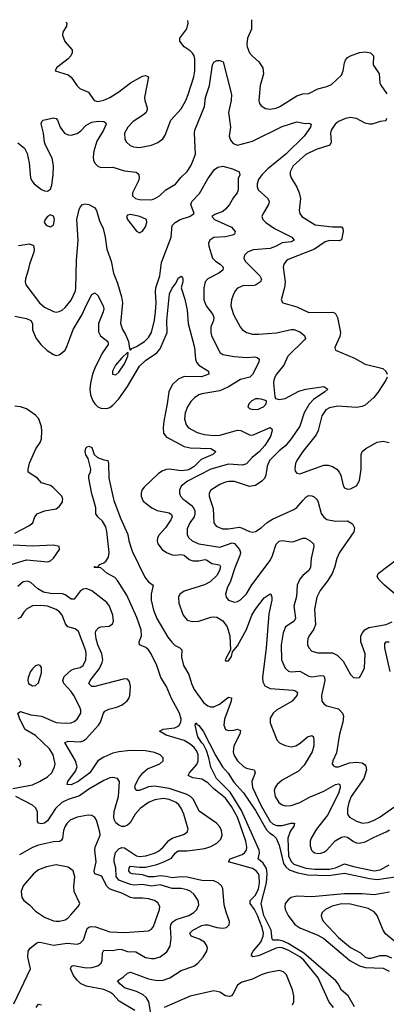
# Model space of a CAD drawing. Header units: inches. Extents: x 1771504 to 1971212, y 471788 to 643615.
# Tile 473 of 587: x 1863223 to 1865692, y 636612 to 643233. Entities that reach past the tile are written whole.
import ezdxf

# ---------------------------------------------------------------- set-up
doc = ezdxf.new("R2010")
doc.units = ezdxf.units.IN
doc.header["$MEASUREMENT"] = 0
doc.layers.add('B8663', color=7, linetype='Continuous')
doc.layers.add('B8664', color=7, linetype='Continuous')

msp = doc.modelspace()

# ---------------------------------------------------------------- linework, layer by layer
at = {"layer": 'B8663', "color": 5}
for points, elevation in [([(1863190, 639779.8), (1863285.1, 639830), (1863312.9, 639850), (1863325.7, 639890), (1863340.4, 639910), (1863390, 639930.2), (1863470, 639945.2), (1863490, 639959.5), (1863510.9, 639990), (1863512, 640000)], 320), ([(1865337, 636590), (1865306.2, 636626.2), (1865233.6, 636790), (1865136.2, 636910), (1865110, 636931.4), (1865030, 636975.6), (1864990, 636991.4), (1864970, 636993.8), (1864949.1, 636990.9), (1864830, 636938.9), (1864792.1, 636932.1), (1864782.9, 636942.9), (1864782.9, 636950), (1864796, 636970), (1864847.4, 637030), (1864861.9, 637070), (1864863.7, 637090), (1864856.2, 637130), (1864825.4, 637210), (1864804.5, 637250), (1864774.3, 637290), (1864775.5, 637310), (1864810, 637345.5), (1864831.3, 637388.8), (1864838, 637430), (1864835.3, 637475.3), (1864830.4, 637490.4), (1864815.2, 637510), (1864790, 637526.1), (1864629.7, 637570), (1864641.1, 637590), (1864720.8, 637619.2), (1864737.1, 637630), (1864750.3, 637650), (1864752.7, 637670), (1864744.7, 637710), (1864690.4, 637870), (1864650, 637943), (1864610, 637997.9), (1864530, 638061.9), (1864490, 638101.7), (1864450, 638126.4), (1864390, 638136.4), (1864358, 638150), (1864366.4, 638170), (1864415.2, 638224.8), (1864425.4, 638250), (1864425.5, 638290), (1864415.4, 638315.4), (1864398.6, 638338.6), (1864370, 638362.8), (1864330, 638386.1), (1864210, 638422.7), (1864165.6, 638450), (1864190, 638462.5), (1864267.9, 638472), (1864294.3, 638485.7), (1864308.1, 638510), (1864309.6, 638530), (1864298.4, 638570), (1864244.6, 638670), (1864210.7, 638750.7), (1864173.2, 638810), (1864145.8, 638890), (1864108.5, 638968.5), (1864090, 638996.7), (1864072.4, 639012.4), (1864029.8, 639030), (1864027.5, 639050), (1864042.7, 639090), (1864040.6, 639130), (1864012.8, 639212.8), (1863944.2, 639364.2), (1863882.8, 639462.8), (1863863.5, 639483.5), (1863810, 639511.2), (1863770, 639546.6), (1863724, 639550), (1863730, 639556), (1863750, 639551.3), (1863764, 639570), (1863790, 639581.3), (1863805.6, 639594.4), (1863820.6, 639619.4), (1863825, 639650), (1863810.8, 639790.8), (1863803.5, 639823.5), (1863781, 639861), (1863749.7, 639890), (1863735.4, 639910), (1863735.3, 639950), (1863722, 640000)], 280), ([(1863858.3, 640000), (1863901.9, 639881.9), (1863951.7, 639771.7), (1863958.3, 639730), (1863980.1, 639660.1), (1864065.2, 639485.2), (1864090, 639453.8), (1864122.6, 639430), (1864107.6, 639370), (1864108.3, 639330), (1864123.5, 639263.5), (1864145.8, 639205.8), (1864221.2, 639081.2), (1864246.7, 639046.7), (1864270, 639025.2), (1864302.4, 639010), (1864315.9, 638995.9), (1864312.1, 638947.9), (1864327.2, 638890), (1864362.5, 638830), (1864379.8, 638770), (1864397.9, 638730), (1864461.9, 638641.9), (1864490, 638619.9), (1864510, 638613.8), (1864530, 638613.8), (1864568.9, 638631.1), (1864630, 638678.9), (1864650, 638673), (1864647.9, 638650), (1864602.2, 638530), (1864597, 638490), (1864610, 638460.8), (1864630, 638453.4), (1864664.2, 638455.8), (1864690, 638463.6), (1864710, 638454), (1864704.3, 638430), (1864664.8, 638350), (1864659.5, 638310), (1864664.6, 638290), (1864689.4, 638249.4), (1864730, 638210.6), (1864750, 638200.9), (1864800.3, 638190), (1864805, 638185), (1864807.5, 638170), (1864785.7, 638110), (1864790.1, 638070), (1864847.9, 637947.9), (1864910, 637842.9), (1864930, 637824.1), (1864954.9, 637814.9), (1864990, 637815.7), (1865050.1, 637830.1), (1865072.3, 637830), (1865068.9, 637810), (1865045.1, 637774.9), (1865028.3, 637730), (1865034.1, 637610), (1865050, 637572.8), (1865070, 637555.9), (1865150, 637527.2), (1865210, 637520.3), (1865310, 637521.7), (1865349, 637531), (1865410, 637556.9), (1865470, 637539), (1865610, 637511.1), (1865650, 637517.2), (1865710.7, 637549.3)], 280), ([(1864053.3, 640000), (1864055.3, 639995.3), (1864112.8, 639950), (1864150, 639932.2), (1864230, 639916.6), (1864245.7, 639905.7), (1864250.9, 639890), (1864240.5, 639870), (1864204.3, 639815.7), (1864161.9, 639770), (1864150.2, 639750), (1864147.8, 639730), (1864152.7, 639710), (1864182, 639670), (1864211.7, 639650), (1864250, 639634), (1864270, 639631.8), (1864310, 639636.6), (1864330, 639632.2), (1864364.6, 639604.6), (1864390, 639594.1), (1864430, 639594.9), (1864470, 639604.1), (1864480.9, 639600.9), (1864517.3, 639577.3), (1864568.2, 639568.2), (1864574.5, 639554.5), (1864567.8, 639530), (1864550, 639497), (1864505.9, 639454.1), (1864467.1, 639432.9), (1864330, 639391.7), (1864302.3, 639370), (1864292.6, 639350), (1864294, 639310), (1864324.4, 639230), (1864350, 639196.5), (1864386.2, 639186.2), (1864430, 639188.3), (1864510, 639215.9), (1864530, 639218.2), (1864550, 639215.1), (1864590.1, 639190.1), (1864619.4, 639150), (1864639.1, 639090), (1864643.5, 638996.5), (1864606.8, 638930), (1864610, 638922), (1864630, 638922.8), (1864650, 638952), (1864656.5, 638983.5), (1864690, 639023), (1864750, 639132.7), (1864786, 639230), (1864810, 639270.2), (1864870, 639344.9), (1864910, 639373.4), (1864914, 639370), (1864921.3, 639350), (1864920.8, 639330), (1864901.4, 639238.6), (1864883, 639010), (1864858.8, 638810), (1864860.9, 638780.9), (1864874.7, 638754.7), (1864910, 638737.2), (1865065.4, 638725.5), (1865080.9, 638720.9), (1865093.6, 638710), (1865088.4, 638690), (1865057.5, 638650), (1864953.2, 638590), (1864928.7, 638570), (1864910, 638537), (1864910, 638505.5), (1864953.6, 638390), (1864973.4, 638370), (1865010, 638353.1), (1865050, 638343.6), (1865081.3, 638350), (1865111.9, 638368.1), (1865160.4, 638410), (1865190, 638420.9), (1865200.9, 638410), (1865204.6, 638384.6), (1865203.3, 638350), (1865192.7, 638310), (1865139.3, 638220.7), (1865099.9, 638180.1), (1864990, 638118.8), (1864956.3, 638090), (1864943, 638070), (1864937.4, 638050), (1864944.2, 638010), (1864967.3, 637970), (1864990, 637954.1), (1865010, 637947.2), (1865050, 637949.3), (1865108.9, 637970), (1865174.4, 638005.6), (1865270, 638046.6), (1865350, 638090.1), (1865370, 638094.1), (1865379, 638090), (1865380.6, 638070), (1865368.9, 638030), (1865294.9, 637885.1), (1865220.7, 637790), (1865184.5, 637730), (1865177.9, 637710), (1865178, 637678), (1865187.2, 637650), (1865198.8, 637638.8), (1865210, 637630.2), (1865230, 637627.1), (1865250, 637628.1), (1865270, 637635.7), (1865292, 637650), (1865348, 637712), (1865390, 637736.9), (1865410, 637740.3), (1865430, 637736.4), (1865470, 637706.5), (1865490, 637697.9), (1865510, 637696.1), (1865550, 637704.3), (1865610, 637737.3), (1865690, 637772.1), (1865713.3, 637786.7)], 320), ([(1864337.9, 640000), (1864378.5, 639970), (1864394, 639950), (1864402.5, 639930), (1864403.5, 639910), (1864397.1, 639890), (1864368.4, 639850), (1864350.2, 639810), (1864350.2, 639770.2), (1864362.3, 639750), (1864384.9, 639730), (1864428.3, 639708.4), (1864570, 639687.1), (1864654.6, 639714.6), (1864670, 639711.7), (1864703.8, 639670), (1864709, 639650), (1864705.8, 639630), (1864671.9, 639548.1), (1864642.7, 639457.3), (1864619.4, 639410), (1864609.2, 639370), (1864613.4, 639350), (1864630, 639330.4), (1864670, 639316), (1864690, 639320.3), (1864710, 639331.7), (1864750, 639373.7), (1864786.7, 639433.3), (1864910, 639595.8), (1864926.4, 639630), (1864950, 639706.4), (1864970, 639727.4), (1864990, 639730.3), (1865050, 639722), (1865070, 639724.7), (1865130, 639747.6), (1865146.4, 639746.4), (1865179.3, 639730), (1865200.3, 639710), (1865203.6, 639690), (1865185, 639610), (1865181.2, 639550), (1865169, 639530), (1865130, 639496.4), (1865110, 639471), (1865091.9, 639430), (1865086.2, 639353.8), (1865068.4, 639290), (1865079.3, 639210), (1865070.1, 639189.9), (1865013.2, 639150), (1864996.4, 639110), (1864983.4, 639030), (1864986.9, 638930), (1865010, 638872.2), (1865032.1, 638852), (1865050, 638847.6), (1865110, 638851.8), (1865170, 638819), (1865190, 638815.3), (1865250, 638824.3), (1865270, 638820.3), (1865276, 638810), (1865278.4, 638790), (1865254.9, 638690), (1865257.6, 638650), (1865272.7, 638630), (1865290, 638618.9), (1865370, 638599.2), (1865396.2, 638570), (1865402.9, 638550), (1865399.7, 638510), (1865376.5, 638430), (1865355.5, 638304.5), (1865330.4, 638250), (1865328, 638230), (1865335.5, 638215.5), (1865350, 638208.5), (1865370, 638210.4), (1865442.7, 638237.3), (1865490, 638241.4), (1865530, 638235.2), (1865545.3, 638225.3), (1865553.5, 638213.5), (1865557.4, 638190), (1865539.5, 638130), (1865455.3, 638010), (1865438.5, 637970), (1865429.4, 637929.4), (1865431, 637891), (1865442.6, 637870), (1865490, 637843.8), (1865531, 637831), (1865570, 637836.1), (1865610, 637851.5), (1865650, 637873), (1865742.7, 637937.3)], 340), ([(1864508.1, 640000), (1864525.6, 639945.6), (1864530.2, 639850), (1864546.7, 639826.7), (1864589.6, 639809.6), (1864629.6, 639809.6), (1864699.9, 639819.9), (1864716.8, 639816.8), (1864770, 639791), (1864790, 639787.1), (1864810, 639792), (1864850, 639816.3), (1864890, 639851.8), (1864925, 639875), (1865070, 639939.2), (1865090, 639953.8), (1865130.5, 640000)], 360), ([(1865227.5, 640000), (1865232.8, 639990), (1865253, 639913), (1865270, 639888), (1865290, 639873), (1865350, 639861.4), (1865430, 639864), (1865464.1, 639844.1), (1865476.4, 639816.4), (1865472.1, 639790), (1865376.5, 639650), (1865358, 639610), (1865342.3, 639550), (1865326.3, 639510), (1865298, 639462), (1865245.7, 639394.3), (1865223, 639350), (1865207.6, 639270), (1865214.1, 639165.9), (1865204.3, 639135.7), (1865172.2, 639090), (1865163.2, 639070), (1865160.7, 639050), (1865162, 639030), (1865170.2, 639010.2), (1865190, 638987.5), (1865230, 638975.2), (1865330, 638976.6), (1865361.3, 638961.3), (1865400.3, 638920.3), (1865450, 638830.6), (1865470, 638810.7), (1865492.3, 638807.7), (1865510, 638811), (1865530, 638841), (1865543.9, 638876.1), (1865548.5, 638970), (1865519.1, 639050), (1865521, 639090), (1865530.6, 639110), (1865547.9, 639130), (1865574.7, 639145.3), (1865690, 639167.6), (1865730, 639183.8)], 360), ([(1863029.3, 639530), (1863270, 639601.9), (1863412.2, 639587.8), (1863430, 639595), (1863450, 639613.4), (1863492.4, 639670), (1863489.4, 639690), (1863450, 639700.3), (1863310, 639694.3), (1863180.3, 639700.3)], 320), ([(1865750.4, 639370.4), (1865679.8, 639430), (1865641, 639470), (1865629.8, 639490), (1865636.4, 639510), (1865849.7, 639670)], 360), ([(1864110, 636523.5), (1864091.7, 636630), (1864076.8, 636656.8), (1864055.1, 636675.1), (1864010, 636698.4), (1863930, 636722.8), (1863896.8, 636750), (1863881.3, 636770), (1863922.5, 636797.5), (1863950, 636822.3), (1863970, 636829.2), (1864090, 636784.7), (1864150, 636772.9), (1864190, 636774.6), (1864234, 636790), (1864310, 636839), (1864396.1, 636870), (1864423.7, 636890), (1864459.6, 636930), (1864483.2, 636970), (1864486.8, 636990), (1864481.8, 637010), (1864467.7, 637030), (1864434.7, 637050), (1864378.3, 637070), (1864369.7, 637090), (1864388.7, 637110), (1864450, 637142.8), (1864470, 637147.9), (1864490, 637147.8), (1864550, 637128.6), (1864590, 637124.3), (1864615.6, 637130), (1864633.6, 637146.4), (1864636.8, 637170), (1864612.9, 637232.9), (1864601, 637281), (1864590.6, 637390.6), (1864582.7, 637410), (1864559.7, 637430), (1864530, 637442), (1864450, 637444.8), (1864350, 637468.2), (1864309.9, 637469.9), (1864250, 637462.2), (1864210, 637473), (1864170, 637476.8), (1864128.7, 637468.7), (1864090, 637469.4), (1864050, 637483.8), (1863980.5, 637490), (1863970, 637494.8), (1863957.9, 637510), (1863960.5, 637530), (1863970, 637541.8), (1864030, 637534.4), (1864070, 637535.8), (1864146.6, 637553.4), (1864193.8, 637570), (1864244.3, 637595.7), (1864271, 637629), (1864290, 637644.7), (1864350, 637643.8), (1864470, 637661), (1864510, 637673.1), (1864550, 637695.8), (1864576.6, 637723.4), (1864586.1, 637750), (1864581.5, 637781.5), (1864570, 637805.3), (1864547.9, 637830), (1864432.2, 637912.2), (1864394.6, 637990), (1864372.7, 638010), (1864344.6, 638024.6), (1864230, 638063.3), (1864130, 638080.3), (1864090, 638074.6), (1864030, 638050.5), (1864007.3, 638050), (1863999.1, 638070), (1864002.9, 638090), (1864026.2, 638133.8), (1864051.6, 638168.4), (1864084.4, 638195.6), (1864166.3, 638230), (1864188.3, 638250), (1864188.4, 638270), (1864170, 638289.7), (1864130, 638306.1), (1864070, 638316.7), (1863970, 638318.9), (1863890, 638311.2), (1863850, 638301.1), (1863790, 638274.9), (1863750, 638250.4), (1863695.3, 638170), (1863617.1, 638110), (1863570, 638088.7), (1863542.9, 638090), (1863548, 638110), (1863599.9, 638180.1), (1863609.9, 638210), (1863600.2, 638250), (1863527.7, 638372.3), (1863550, 638382.4), (1863630, 638378.1), (1863650, 638384.5), (1863670, 638398), (1863754, 638490), (1863766.4, 638510), (1863787.2, 638570), (1863797.4, 638582.6), (1863822.6, 638597.4), (1863878, 638610), (1863913, 638627), (1863946.8, 638653.2), (1863958.9, 638670), (1863965.7, 638690), (1863969.8, 638750), (1863962.4, 638782.4), (1863950, 638799.7), (1863930, 638801.5), (1863730, 638748.6), (1863709.6, 638750), (1863688.7, 638770), (1863697.7, 638790), (1863760.6, 638870), (1863779.2, 638910), (1863782.9, 638930), (1863777.1, 638970), (1863749.9, 639029.9), (1863737.4, 639070), (1863733, 639107), (1863736.8, 639123.2), (1863754.8, 639145.2), (1863770, 639150.7), (1863824.8, 639155.2), (1863848.3, 639170), (1863855.9, 639190), (1863851.3, 639230), (1863829.1, 639290), (1863810, 639315.4), (1863710, 639392.2), (1863670, 639408.2), (1863650, 639405), (1863630.1, 639389.9), (1863590, 639336.5), (1863570, 639336.2), (1863530, 639365.9), (1863512.3, 639372.3), (1863430, 639374.7), (1863384.4, 639384.4), (1863345.9, 639405.9), (1863299.2, 639450), (1863277.1, 639457.1), (1863246.9, 639453.1), (1863210, 639422.3)], 320), ([(1863177.3, 638062.7), (1863310, 638089), (1863357.7, 638110), (1863410, 638141.4), (1863438.9, 638170), (1863457.4, 638210), (1863461.2, 638230), (1863448.2, 638290), (1863425, 638330), (1863330, 638419.5), (1863260.5, 638460.5), (1863224.6, 638530), (1863210, 638570.8), (1863230, 638580.9), (1863298.9, 638558.9), (1863370, 638549.5), (1863470, 638507.2), (1863530, 638502.5), (1863570, 638506), (1863590, 638514.9), (1863610, 638530.3), (1863635.3, 638570), (1863635.6, 638590), (1863628.7, 638610), (1863587, 638690), (1863570, 638716.5), (1863519.9, 638770), (1863513.6, 638790), (1863524, 638816), (1863570, 638858.8), (1863590, 638869.4), (1863630, 638877.5), (1863650, 638890.3), (1863668.2, 638930), (1863671.1, 638968.9), (1863667.8, 638990), (1863618.9, 639118.9), (1863597.2, 639137.2), (1863548.4, 639150), (1863531.7, 639171.6), (1863508.8, 639228.8), (1863490.8, 639250.8), (1863470, 639266.3), (1863410, 639290.5), (1863364.7, 639295.3), (1863310, 639291.4), (1863270, 639269.8), (1863251.2, 639250), (1863230, 639214.3), (1863210, 639204.5)], 340), ([(1865716.5, 638850), (1865681.9, 639010), (1865682, 639038), (1865690.8, 639049.2), (1865710, 639049.4)], 340), ([(1865476.4, 636596.4), (1865434.5, 636670), (1865390, 636708.3), (1865368.4, 636750), (1865352.7, 636770), (1865135.3, 636955.3), (1865030, 637020.5), (1864996.6, 637036.6), (1864970, 637044.2), (1864930, 637044.7), (1864922.1, 637050), (1864916.1, 637110), (1864867.7, 637210), (1864848.3, 637290), (1864885.2, 637430), (1864889.6, 637490), (1864884.8, 637524.8), (1864862.5, 637562.5), (1864828.9, 637590), (1864836.8, 637630), (1864835.4, 637650), (1864716.6, 637916.6), (1864639.3, 638039.3), (1864548.7, 638130), (1864510, 638207.3), (1864496.8, 638270), (1864480.4, 638320.3), (1864460.2, 638360.2), (1864448.7, 638370), (1864422.2, 638410), (1864405.7, 638490), (1864410, 638506), (1864415.3, 638495.3), (1864430, 638488), (1864459.6, 638450), (1864543.4, 638283.4), (1864589.2, 638209.2), (1864626.5, 638166.5), (1864665.2, 638105.2), (1864730, 638034.7), (1864810, 637915), (1864885.9, 637785.9), (1864905.3, 637765.3), (1864930.2, 637750), (1864950.5, 637730.5), (1864970, 637683.7), (1865000.3, 637560.3), (1865016, 637536), (1865037.3, 637517.3), (1865096.6, 637496.6), (1865163.4, 637483.4), (1865301.8, 637478.2), (1865410, 637494.2), (1865577.9, 637457.9), (1865630, 637451.5), (1865750.6, 637470.6)], 260), ([(1863221.6, 638210), (1863231.6, 638230), (1863227, 638250), (1863210, 638265.1)], 360), ([(1863998.4, 636570), (1863893.4, 636633.4), (1863850, 636679.9), (1863830, 636694.9), (1863790, 636711.1), (1863670, 636734.3), (1863632.3, 636752.3), (1863610, 636773.9), (1863586.7, 636806.7), (1863566.6, 636850), (1863571.3, 636868.7), (1863586.1, 636873.9), (1863670, 636857.3), (1863710, 636860.4), (1863750, 636871.2), (1863772.8, 636890), (1863778.7, 636910), (1863781.5, 636958.5), (1863790, 636977.3), (1863850, 636974.4), (1863890, 636982.2), (1863910, 636980.8), (1863950, 636968.3), (1864005, 636965), (1864070, 636927.8), (1864110, 636919.7), (1864130, 636919.7), (1864168.3, 636931.7), (1864214.9, 636965.1), (1864237, 637003), (1864242.7, 637057.3), (1864238.3, 637130), (1864241.5, 637150), (1864250, 637164.7), (1864276.5, 637183.5), (1864363, 637210), (1864396.4, 637230), (1864416.4, 637250), (1864430, 637282), (1864425.4, 637310), (1864397.2, 637350), (1864374.7, 637370), (1864350, 637382.4), (1864310, 637392), (1864250, 637390.3), (1864170, 637416.3), (1864110, 637407.4), (1864050, 637417.4), (1863990, 637414.4), (1863970, 637417.9), (1863890, 637447.8), (1863872.1, 637472.1), (1863870.4, 637530), (1863860.2, 637570), (1863859.9, 637590), (1863867.7, 637632.3), (1863890, 637658.3), (1863910, 637666.8), (1863930, 637664.4), (1864010, 637611.8), (1864030, 637607), (1864072, 637612), (1864130, 637628.8), (1864156.9, 637643.1), (1864189.1, 637670), (1864226.9, 637713.1), (1864250, 637730.6), (1864325.9, 637754.1), (1864351.2, 637770), (1864356.8, 637790), (1864329.4, 637890), (1864311, 637931), (1864294.6, 637954.6), (1864276.5, 637970), (1864230, 637989.9), (1864190, 637996.6), (1864132.7, 637987.3), (1864090, 637969.3), (1864035.2, 637930), (1864001.6, 637890), (1863966.7, 637833.3), (1863950, 637817.8), (1863930, 637808.9), (1863911.8, 637808.2), (1863890, 637816.5), (1863870, 637833.3), (1863860.6, 637850), (1863856.7, 637870), (1863860.4, 637910), (1863888.4, 638010), (1863894.7, 638110), (1863882.7, 638130), (1863850, 638137.7), (1863830, 638135.3), (1863790, 638117.4), (1863690, 638059.5), (1863625.1, 638014.9), (1863550, 637989.9), (1863507.5, 637970), (1863465.5, 637930), (1863410, 637845.8), (1863390, 637829.9), (1863367.2, 637827.2), (1863349.8, 637829.8), (1863342.5, 637842.5), (1863343.9, 637910), (1863330, 637934), (1863310, 637951.1), (1863198, 638010)], 340), ([(1863183.9, 636616.1), (1863296.4, 636850), (1863279.1, 636930), (1863280.5, 636970), (1863294.5, 636990), (1863336, 637024), (1863350.7, 637029.3), (1863370, 637028.7), (1863450, 637010.7), (1863543.5, 637023.5), (1863610, 637017.6), (1863630, 637022.7), (1863653.6, 637046.4), (1863678.8, 637121.2), (1863687.9, 637132), (1863703.8, 637136.2), (1863733.9, 637133.9), (1863830, 637100.9), (1863930, 637095.9), (1864090, 637105.5), (1864110, 637118), (1864123.3, 637136.7), (1864164.5, 637250), (1864166.2, 637270), (1864154.1, 637294.1), (1864131.6, 637310), (1864090, 637321.1), (1864050, 637326.6), (1863990, 637326.1), (1863970, 637331), (1863910, 637359.1), (1863843.1, 637383.1), (1863829.1, 637390), (1863808.7, 637410), (1863778.9, 637470), (1863770, 637477), (1863728.8, 637490), (1863725.6, 637510), (1863738.5, 637570), (1863728.2, 637650), (1863730.6, 637669.4), (1863765.6, 637750), (1863763.8, 637770), (1863741, 637850), (1863730, 637867.6), (1863710, 637881.1), (1863684.2, 637884.2), (1863610, 637871.6), (1863563.6, 637850), (1863542.2, 637830), (1863529.3, 637810), (1863518.9, 637781.1), (1863511.7, 637728.3), (1863504.7, 637715.3), (1863493.1, 637706.9), (1863450, 637704.6), (1863350, 637681.6), (1863310, 637666.1), (1863223.2, 637616.8)], 360), ([(1865712.5, 637367.5), (1865610, 637349), (1865530, 637355.9), (1865410, 637354.6), (1865190, 637335.4), (1865090, 637339.6), (1865050.4, 637330), (1865030, 637315.3), (1865011.3, 637290), (1865008.7, 637270), (1865011.3, 637250), (1865030.2, 637210), (1865076.3, 637150), (1865110, 637125.8), (1865230, 637076.4), (1865270, 637054.7), (1865446.4, 636906.4), (1865510, 636871.8), (1865550, 636859.1), (1865670, 636856.6), (1865710, 636835.7)], 260), ([(1865750, 637033.5), (1865686.2, 637086.2), (1865670.8, 637110.8), (1865630, 637210.8), (1865610, 637234), (1865570, 637256.1), (1865450, 637285.6), (1865390, 637287.7), (1865327.8, 637272.2), (1865281.5, 637250), (1865259.6, 637230), (1865253, 637210), (1865257.5, 637190), (1865269.4, 637170), (1865370, 637062), (1865450, 636993.6), (1865517.7, 636957.7), (1865549.5, 636929.5), (1865570, 636922.4), (1865590, 636922.9), (1865650, 636940.3), (1865690, 636939.8), (1865725.3, 636925.3)], 280), ([(1865060.7, 636610), (1865069.8, 636630), (1865069.9, 636670), (1865060.2, 636710), (1865018.7, 636810), (1864999.7, 636830), (1864970, 636838.9), (1864890, 636823.4), (1864850, 636810.4), (1864790, 636781.6), (1864719.7, 636760.3), (1864690, 636740.3), (1864658.5, 636681.5), (1864650, 636670.6), (1864635.1, 636664.9), (1864610, 636670.4), (1864570, 636695.2), (1864530, 636702.1), (1864370, 636667.4), (1864196.9, 636590)], 320), ([(1863335, 636590), (1863350, 636612.9), (1863370, 636608.3)], 340)]:
    msp.add_lwpolyline(points, dxfattribs=dict(at, elevation=elevation))
for points, elevation in [([(1863350, 638895.1), (1863330, 638889.3), (1863310, 638869.3), (1863295.5, 638850), (1863280.5, 638810), (1863278, 638790), (1863282, 638770), (1863310, 638753.4), (1863330, 638757.3), (1863350, 638774.8), (1863370, 638842), (1863370, 638878), (1863362, 638890)], 360), ([(1863470, 637549.8), (1863403.5, 637536.5), (1863350, 637516.8), (1863317.3, 637490), (1863248, 637410), (1863232.9, 637370), (1863238.7, 637330), (1863250.5, 637310), (1863290, 637281.3), (1863330, 637238.7), (1863390, 637198.5), (1863450, 637174.9), (1863470, 637171.4), (1863491.7, 637171.7), (1863530, 637180.8), (1863550, 637194.3), (1863570, 637216.5), (1863616.3, 637270), (1863627.6, 637290), (1863589.8, 637370), (1863587.4, 637407.4), (1863594.6, 637470), (1863582.7, 637510), (1863550, 637535)], 380)]:
    msp.add_lwpolyline(points, close=True, dxfattribs=dict(at, elevation=elevation))
at = {"layer": 'B8664', "color": 5}
for points, elevation in [([(1864783, 643233.5), (1864784.9, 643170), (1864758, 643110), (1864752.7, 643070), (1864755.4, 643050), (1864771.3, 643010), (1864787.8, 642990), (1864834, 642950), (1864860.7, 642910), (1864865.4, 642870), (1864841.5, 642790), (1864833.4, 642690), (1864838.4, 642670), (1864850, 642653.4), (1864877.3, 642637.3), (1864910, 642631.5), (1864950, 642639.2), (1864974.7, 642650), (1865090, 642720.7), (1865130, 642734.9), (1865170, 642738.2), (1865231.2, 642768.8), (1865290, 642784.5), (1865321.7, 642798.3), (1865390, 642860.3), (1865402, 642890), (1865410, 642942.8), (1865417.7, 642962.3), (1865430, 642979.5), (1865449.4, 642990), (1865510, 643013.1), (1865550, 643017.1), (1865584.7, 643010), (1865604.9, 642990), (1865603.8, 642930), (1865644.4, 642870), (1865648.4, 642810), (1865653.8, 642793.8), (1865695.3, 642735.2)], 380), ([(1863534.4, 643217.2), (1863541.1, 643210), (1863537.8, 643190), (1863514.9, 643150), (1863511.6, 643130), (1863527.7, 643087.7), (1863575.8, 643030), (1863577, 643010), (1863566.7, 642990), (1863549.2, 642970.8), (1863471, 642910), (1863462, 642890), (1863550, 642863.1), (1863570, 642846), (1863609.4, 642789.4), (1863628.7, 642770), (1863685.7, 642745.7), (1863725.5, 642690), (1863750, 642684.5), (1863790, 642692.9), (1863830, 642711), (1863890.7, 642749.3), (1863970, 642808.8), (1864050, 642854.6), (1864070, 642859.3), (1864090.6, 642850), (1864063.5, 642710), (1864065.4, 642690), (1864080.8, 642640.8), (1864082, 642630), (1864075.2, 642610), (1864051.3, 642588.7), (1863988.1, 642550), (1863951.3, 642510), (1863929.3, 642470), (1863930.2, 642430.2), (1863941.7, 642410), (1863967.8, 642387.8), (1863990, 642378.5), (1864030, 642373.8), (1864111.2, 642388.8), (1864152.8, 642407.2), (1864187.2, 642432.8), (1864203, 642457), (1864241.1, 642558.9), (1864310, 642634.3), (1864341.6, 642690), (1864357.5, 642730), (1864396.3, 642850), (1864401.6, 642890), (1864401.7, 642970), (1864397.5, 642990), (1864387.6, 643007.6), (1864370, 643024.8), (1864329.8, 643050), (1864301.4, 643090), (1864302, 643110), (1864348.7, 643171.3), (1864357.5, 643210), (1864356.4, 643227.9)], 380), ([(1863210, 642405.8), (1863256.4, 642370), (1863273.8, 642333.8), (1863288.4, 642271.6), (1863295.8, 642170), (1863304.4, 642150), (1863320.4, 642130), (1863370, 642091.6), (1863390, 642082.6), (1863410, 642081.3), (1863430, 642093.4), (1863439.8, 642120.2), (1863449.8, 642190), (1863451, 642251), (1863443.1, 642303.1), (1863397.2, 642390), (1863390.8, 642410), (1863384.4, 642470), (1863367.6, 642532.4), (1863371.8, 642550), (1863382.2, 642557.8), (1863450, 642574.6), (1863468.9, 642568.9), (1863478.4, 642558.4), (1863496.1, 642510), (1863524.6, 642470), (1863550, 642458.8), (1863570, 642455.9), (1863610, 642467.5), (1863634.4, 642485.6), (1863670, 642523.5), (1863710, 642545.4), (1863751.8, 642551.8), (1863791, 642550), (1863801.1, 642541.1), (1863804.9, 642530), (1863787.1, 642490), (1863743.7, 642416.3), (1863722.8, 642350), (1863718.6, 642310), (1863721, 642290), (1863730, 642268.7), (1863750, 642248.9), (1863770, 642238.5), (1863850, 642241.3), (1863930, 642218.2), (1864007.3, 642207.3), (1864018.6, 642198.6), (1864024.9, 642190), (1864027.2, 642170), (1864022.3, 642150), (1863982.4, 642070), (1863981.8, 642050), (1864003.1, 642030), (1864030, 642023.6), (1864110, 642022.1), (1864133, 642030), (1864165.1, 642050), (1864207.3, 642090), (1864271.4, 642128.6), (1864307.8, 642172.2), (1864350, 642212.9), (1864375.5, 642250), (1864390, 642281.6), (1864407, 642330), (1864399.3, 642470), (1864402.7, 642490), (1864466.9, 642650), (1864473.3, 642710), (1864501.2, 642790), (1864522, 642930), (1864530, 642947.3), (1864550, 642958), (1864570, 642959.3), (1864592.4, 642950), (1864649.3, 642730), (1864647.8, 642690), (1864629.6, 642610), (1864641.5, 642510), (1864633.9, 642450), (1864642.8, 642422.8), (1864660.8, 642400.8), (1864690, 642389.4), (1864790, 642416.6), (1864990, 642515.9), (1865090, 642547.2), (1865145.1, 642534.9), (1865170, 642537.3), (1865184.7, 642530), (1865182, 642510), (1865138.5, 642450), (1865014.6, 642330), (1864893.9, 642230), (1864852.8, 642190), (1864830, 642158), (1864821.2, 642130), (1864821, 642110), (1864829.5, 642089.5), (1864894.6, 642030), (1864902, 642010), (1864898, 641990), (1864861.5, 641930), (1864854.6, 641910), (1864861.1, 641890), (1864880.3, 641870), (1864938.7, 641830), (1865056.4, 641770), (1865070.3, 641750), (1865050, 641740.4), (1864990, 641733.5), (1864950.4, 641709.6), (1864910, 641695.8), (1864794.7, 641685.3), (1864756.5, 641670), (1864742.7, 641657.3), (1864736.5, 641650), (1864732.2, 641630), (1864740.2, 641610), (1864840.7, 641510), (1864851.1, 641488.9), (1864844.9, 641470), (1864810, 641448), (1864790, 641443.4), (1864730, 641446.3), (1864690.8, 641429.2), (1864674.7, 641410), (1864659.6, 641380.4), (1864648.5, 641350), (1864644.3, 641310), (1864662, 641250), (1864707.4, 641167.4), (1864720.4, 641150), (1864750, 641129), (1864790, 641119.2), (1864830, 641119), (1864951.7, 641128.3), (1865050, 641150.2), (1865070, 641150.2), (1865110, 641135.6), (1865141.3, 641110), (1865146.7, 641090), (1865139.9, 641080.1), (1865029, 640971), (1865002.4, 640910), (1864951.4, 640850), (1864940.7, 640830), (1864933.2, 640810), (1864932.1, 640790), (1864940.3, 640700.3), (1864945.5, 640685.5), (1864970, 640679), (1865010, 640685.7), (1865103.6, 640736.4), (1865150, 640748.4), (1865270, 640766.4), (1865297.3, 640750), (1865277.6, 640730), (1865201.2, 640678.8), (1865172.4, 640647.6), (1865139.3, 640590), (1865110, 640501.1), (1865050, 640414), (1865011.7, 640368.2), (1864970, 640334.4), (1864904.7, 640270), (1864889.6, 640230.4), (1864881, 640170), (1864870.9, 640149.1), (1864852.8, 640130), (1864810, 640102), (1864770, 640095.2), (1864670, 640128.4), (1864631.6, 640128.4), (1864610, 640123.2), (1864570, 640107.8), (1864510.3, 640070), (1864498.3, 640050), (1864498.5, 640030), (1864508.1, 640000)], 360), ([(1865692, 642568), (1865687.3, 642552.7), (1865650, 642549.6), (1865596, 642530), (1865578, 642530), (1865550, 642536.8), (1865490, 642568.2), (1865450, 642574.9), (1865417.1, 642570), (1865370.3, 642550), (1865346.3, 642530), (1865320.8, 642490), (1865315.9, 642470), (1865320.1, 642410), (1865310.2, 642390), (1865220, 642360), (1865150, 642327.6), (1865065.2, 642250), (1865044.5, 642210), (1865044.2, 642190), (1865050.2, 642170), (1865090, 642107.6), (1865105.5, 642070), (1865112.7, 642030), (1865104.7, 641950), (1865110.3, 641930), (1865123.1, 641910), (1865213, 641853), (1865330, 641840.6), (1865390, 641839.5), (1865398.3, 641830), (1865400.2, 641810), (1865390, 641753.2), (1865374.6, 641745.4), (1865310, 641749.7), (1865279.4, 641740.6), (1865208.9, 641691.1), (1865030, 641620.6), (1865016.2, 641610), (1865002.2, 641590), (1864996.9, 641570), (1865010.1, 641469.9), (1865006.4, 641433.6), (1864984.4, 641350), (1864994, 641330), (1865090, 641302.7), (1865170, 641265.1), (1865327.8, 641267.8), (1865342.1, 641262.1), (1865352.7, 641252.7), (1865363, 641230), (1865382, 641130), (1865377.7, 641102.3), (1865344.2, 641030), (1865350.3, 641010.3), (1865477.8, 640957.8), (1865550, 640918), (1865667.2, 640887.2), (1865687.3, 640870), (1865696.3, 640850)], 380), ([(1863215.5, 641715.5), (1863290, 641726.8), (1863315.7, 641715.7), (1863320.9, 641690), (1863319.1, 641670), (1863288.6, 641590), (1863281.6, 641550), (1863263.2, 641490), (1863259.7, 641470), (1863265, 641450), (1863355.8, 641330), (1863390, 641300.7), (1863450, 641270.3), (1863470, 641267), (1863490, 641270.3), (1863510, 641279.5), (1863530, 641297.4), (1863570, 641347.4), (1863598.1, 641410), (1863602.1, 641430), (1863605.4, 641614.6), (1863616.4, 641750), (1863607.9, 641890), (1863622.8, 641957.2), (1863630, 641972.7), (1863647.3, 641990), (1863664.2, 641995.8), (1863690, 641991.3), (1863727, 641970), (1863740.7, 641950), (1863761.5, 641881.5), (1863784.3, 641830), (1863799.7, 641770), (1863810.2, 641690), (1863840.2, 641610), (1863854.2, 641530), (1863882.8, 641462.8), (1863909.5, 641369.5), (1863915.5, 641330), (1863902.9, 641190), (1863915.2, 641150), (1863936.3, 641116.3), (1863955.3, 641070), (1863963.4, 641023.4), (1863970, 641011.3), (1863978, 641022), (1864010, 641035.6), (1864062.6, 641070), (1864090, 641096), (1864110, 641130.4), (1864130, 641213.4), (1864138.2, 641270), (1864143.1, 641330), (1864137.2, 641402.8), (1864139.4, 641430), (1864166.5, 641510), (1864178.7, 641601.3), (1864243.4, 641770), (1864251, 641850), (1864270.6, 641869.4), (1864304.7, 641890), (1864367.3, 641910), (1864398.9, 641930), (1864375.3, 641990), (1864383.2, 642010), (1864434.4, 642065.6), (1864490, 642163), (1864533.8, 642226.2), (1864558, 642242), (1864590, 642248.5), (1864656, 642230), (1864702, 642210), (1864704.7, 642190), (1864694.9, 642165.1), (1864693.2, 642090), (1864688, 642070), (1864662, 642038), (1864636.2, 641990), (1864610, 641959.4), (1864590, 641944.7), (1864536.7, 641923.3), (1864516.4, 641910), (1864534, 641890), (1864650, 641838.2), (1864674.6, 641810), (1864668.8, 641791.2), (1864655.2, 641784.8), (1864610, 641772.5), (1864531.2, 641768.8), (1864503.9, 641750), (1864495.5, 641730), (1864496.1, 641710), (1864521.1, 641630), (1864542, 641610), (1864572.9, 641590), (1864593.6, 641570), (1864593.5, 641566.5), (1864590.8, 641549.2), (1864564.9, 641530), (1864490.4, 641490), (1864471.7, 641470), (1864462.8, 641430), (1864464.1, 641350), (1864477.8, 641310), (1864523, 641250), (1864530.2, 641230), (1864528.4, 641210), (1864511, 641169), (1864509.3, 641130), (1864514.5, 641110), (1864570, 640995.8), (1864590, 640983.2), (1864667.8, 640967.8), (1864750, 640961.7), (1864805.4, 640965.4), (1864822.3, 640962.3), (1864836.5, 640950), (1864834.2, 640930), (1864790, 640846.9), (1864771.8, 640830), (1864710, 640813.9), (1864630, 640765), (1864570, 640737.4), (1864450, 640717), (1864430, 640709.8), (1864399.5, 640690), (1864374.9, 640665.1), (1864352.2, 640630), (1864337.5, 640590), (1864332, 640550), (1864343.6, 640510), (1864360.9, 640490), (1864417.3, 640457.3), (1864464.3, 640444.3), (1864530, 640437.8), (1864570, 640440.3), (1864690, 640472.6), (1864711.8, 640470), (1864770, 640441.3), (1864790, 640440.1), (1864910, 640490.3), (1864921.4, 640481.4), (1864923.7, 640470), (1864911.4, 640430), (1864874.6, 640370), (1864837.1, 640330), (1864788.5, 640290), (1864750, 640246), (1864722.9, 640237.1), (1864630, 640244.2), (1864509.7, 640210.3), (1864352.9, 640130), (1864310, 640097.3), (1864299.2, 640070), (1864298.6, 640050), (1864306.7, 640030), (1864324.4, 640010), (1864337.9, 640000)], 340), ([(1863190, 641239.2), (1863270, 641223.6), (1863297.5, 641210), (1863308.8, 641190), (1863310, 641148.2), (1863334.6, 641090), (1863366.8, 641050), (1863408.8, 641010), (1863450, 640981.1), (1863470, 640975.5), (1863490, 640980.7), (1863526.4, 641010), (1863538.2, 641030), (1863582.4, 641150), (1863644, 641250), (1863670, 641311.6), (1863710, 641385.5), (1863730, 641397.1), (1863750, 641379.5), (1863786, 641310), (1863790.1, 641290), (1863786.1, 641270), (1863753.9, 641190), (1863754.8, 641134.8), (1863767.7, 641107.7), (1863817.1, 641070), (1863819.5, 641050), (1863777.9, 640990), (1863730, 640889.8), (1863714.6, 640850), (1863700.4, 640790), (1863695.7, 640750), (1863700.6, 640710), (1863716.6, 640670), (1863730, 640649.4), (1863750, 640631), (1863770, 640621.3), (1863810, 640618), (1863830, 640625.6), (1863850, 640641.1), (1863890, 640684.8), (1863950, 640766), (1864030, 640904), (1864070, 640942.1), (1864147.1, 640992.9), (1864170, 641019.3), (1864215.4, 641130), (1864215, 641210), (1864231.5, 641390), (1864250, 641427.4), (1864276.6, 641463.4), (1864290, 641496.4), (1864310, 641508.2), (1864318.4, 641498.4), (1864322.6, 641490), (1864321.5, 641470), (1864310.3, 641429.7), (1864334.5, 641354.5), (1864350, 641280.7), (1864356.8, 641190), (1864400.7, 641030), (1864406.9, 640950), (1864413.7, 640930), (1864429.6, 640909.6), (1864494, 640870), (1864497.1, 640850), (1864447.7, 640832.3), (1864330, 640834.9), (1864290, 640815.7), (1864250, 640778.2), (1864227.1, 640730), (1864216.4, 640650), (1864193.4, 640533.4), (1864189.5, 640489.5), (1864192.2, 640452.2), (1864209.3, 640429.3), (1864330, 640364.2), (1864370, 640354.9), (1864510.6, 640350.6), (1864543.7, 640330), (1864522.6, 640310), (1864444.6, 640275.4), (1864397.7, 640230), (1864368.6, 640210), (1864350, 640203.5), (1864310, 640199.5), (1864229.2, 640210.8), (1864210, 640208.5), (1864182.6, 640197.4), (1864158.9, 640181.1), (1864060.3, 640090), (1864046.7, 640070), (1864040.2, 640050), (1864040.7, 640030), (1864053.3, 640000)], 320), ([(1865697.1, 640830), (1865688.5, 640810), (1865634.1, 640725.9), (1865607, 640693), (1865550, 640642.3), (1865527.9, 640632.1), (1865490, 640626.1), (1865365.8, 640634.2), (1865310, 640624.5), (1865284.7, 640610), (1865257.1, 640570), (1865232.7, 640470), (1865218.8, 640441.2), (1865130, 640330.9), (1865088.4, 640270), (1865079.7, 640250), (1865074.6, 640214.6), (1865078.3, 640198.3), (1865090, 640183.1), (1865110, 640179.6), (1865270, 640239), (1865299, 640239), (1865329, 640229), (1865357.3, 640210), (1865374.9, 640190), (1865384.7, 640170), (1865400.3, 640100.3), (1865410, 640084.9), (1865430, 640075.5), (1865450, 640078.4), (1865490, 640099.3), (1865510, 640134.8), (1865523.1, 640210), (1865522, 640310), (1865530, 640330.2), (1865554, 640350), (1865630, 640392.9), (1865670, 640398.8), (1865710, 640391.1)], 380), ([(1863512, 640000), (1863513.1, 640010), (1863508.2, 640030), (1863448.5, 640088.5), (1863430, 640100.3), (1863370, 640119.3), (1863342.9, 640150), (1863281.6, 640190), (1863279.6, 640210), (1863290, 640250.3), (1863332.5, 640347.5), (1863361.5, 640390), (1863370, 640414), (1863373, 640467), (1863370, 640496), (1863352.3, 640550), (1863330, 640574.6), (1863270, 640616.3), (1863230, 640630.8), (1863190, 640633.8)], 320), ([(1863722, 640000), (1863710, 640045.2), (1863689.7, 640150.3), (1863689.7, 640170.3), (1863700.9, 640190), (1863702.4, 640210), (1863683.5, 640283.5), (1863668.5, 640308.5), (1863664.7, 640330), (1863667.9, 640352.1), (1863678.6, 640361.4), (1863690, 640364.9), (1863710, 640357.1), (1863724.9, 640310), (1863746.4, 640290), (1863790, 640274.2), (1863816, 640270), (1863821.3, 640250), (1863823.8, 640150), (1863854.6, 640010), (1863858.3, 640000)], 280), ([(1865130.5, 640000), (1865150, 640022.3), (1865170, 640033.4), (1865190, 640032.4), (1865206.1, 640026.1), (1865222.3, 640010), (1865227.5, 640000)], 360)]:
    msp.add_lwpolyline(points, dxfattribs=dict(at, elevation=elevation))
for points, elevation in [([(1863430, 641921.2), (1863410, 641909.3), (1863395.5, 641890), (1863388.8, 641870), (1863403, 641850), (1863430, 641841.6), (1863450, 641851.3), (1863457.6, 641890), (1863450, 641913.2)], 360), ([(1863970, 641922.6), (1863950, 641918.4), (1863943.1, 641910), (1863948.8, 641890), (1864010, 641810.8), (1864030, 641800.7), (1864050, 641810.8), (1864070, 641841), (1864078.9, 641870), (1864076.3, 641890), (1864032.7, 641910)], 360), ([(1863950, 640995.3), (1863910, 640960.7), (1863867.9, 640910), (1863848.9, 640870), (1863848.2, 640850), (1863870, 640846.4), (1863890, 640862.4), (1863930, 640919.1), (1863951.6, 640971.6), (1863953.2, 640993.2)], 340), ([(1864830, 640684.7), (1864810, 640683), (1864786, 640670), (1864765.5, 640650), (1864758.8, 640630), (1864770, 640618.8), (1864792.7, 640612.7), (1864830, 640615.3), (1864850, 640622.6), (1864863.7, 640630), (1864882, 640650), (1864884, 640670), (1864850, 640682.4)], 360)]:
    msp.add_lwpolyline(points, close=True, dxfattribs=dict(at, elevation=elevation))

doc.saveas('drawing.dxf')
